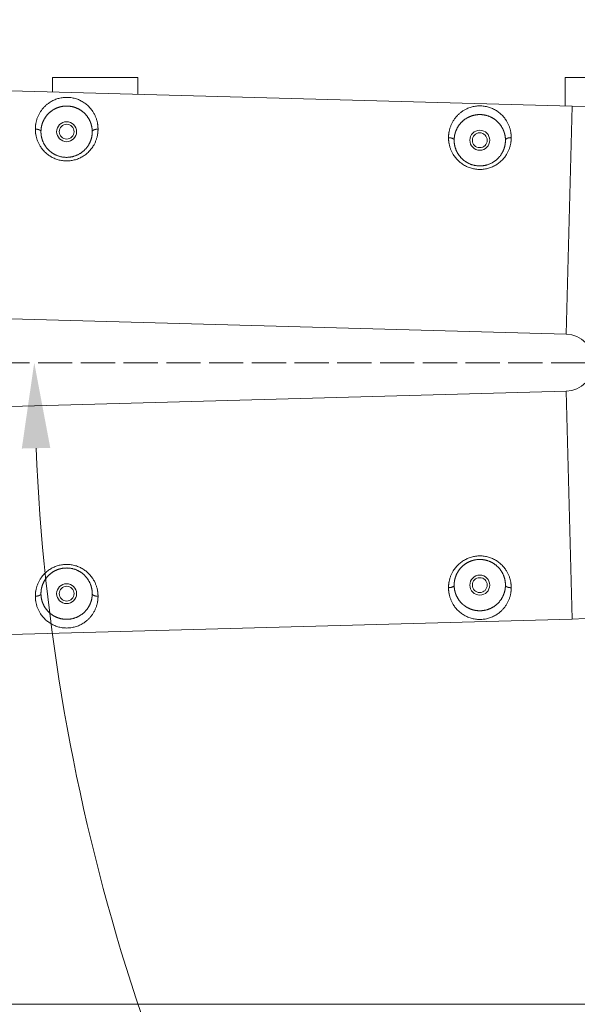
# Model space of a CAD drawing. Header units: millimetres. Extents: x 5437 to 18441, y -4466 to 3128.
# Tile 311 of 497: x 7205 to 7400, y 1396 to 1741. Entities that reach past the tile are written whole.
import ezdxf

# ---------------------------------------------------------------- set-up
doc = ezdxf.new("R2010")
doc.units = ezdxf.units.MM
doc.linetypes.add('ACAD_ISO02W100', pattern=[15, 12, -3])
doc.layers.add('1', color=7, linetype='Continuous', true_color=0xffffff)
doc.styles.add('TXT08', font='txt.shx', dxfattribs={"width": 0.8, "bigfont": 'gbcbig.shx'})
doc.dimstyles.new('YanXiu', dxfattribs={"dimtxt": 40, "dimasz": 30, "dimexe": 0.66, "dimexo": 0.66, "dimgap": 0.66, "dimtad": 0, "dimdec": 1, "dimdsep": 46, "dimtxsty": 'TXT08', "dimcen": 0, "dimclrd": 256, "dimclre": 165, "dimclrt": 90, "dimazin": 2, "dimtfac": 1, "dimtdec": 1, "dimtofl": 0, "dimtmove": 0, "dimatfit": 3, "dimfxl": 1, "dimlwd": 5, "dimlwe": 13, "dimarcsym": 0})

# ---------------------------------------------------------------- blocks, each defined once
blk = doc.blocks.new('*D39')
at = {"lineweight": 5, "transparency": 16777216}
for start, end in [(182.40821, 212.16324), (217.83676, 247.59179)]:
    blk.add_arc((7923.57, 1620.92), 713.81, start, end, dxfattribs=at)
at = {"lineweight": 20, "transparency": 16777216}
for points in [[(7205.4, 1590.82), (7215.39, 1591.03), (7209.76, 1620.92)], [(7653.27, 965.68), (7649.66, 956.35), (7679.44, 950.16)]]:
    blk.add_solid(points, dxfattribs=at)
at = {"layer": 'Defpoints', "color": 0, "lineweight": 20, "transparency": 16777216}
for p in [(7031.12, 1620.92), (8081.12, 1620.92), (7869.69, 1472.88), (7268.14, 1338.2), (7510.57, 486.2)]:
    blk.add_point(p, dxfattribs=at)
at = {"color": 90, "lineweight": 20, "transparency": 16777216, "insert": (7338.86, 1211.5), "char_height": 40, "attachment_point": 5, "rotation": 305, "style": 'TXT08'}
blk.add_mtext('70°', dxfattribs=at)
blk = doc.blocks.new('*D47')
at = {"color": 165, "lineweight": 13, "transparency": 16777216}
for p, q in [((7031.12, 1621.58), (7031.12, 1904.91)), ((8081.12, 1396.58), (8081.12, 1904.91))]:
    blk.add_line(p, q, dxfattribs=at)
at = {"lineweight": 5, "transparency": 16777216}
for p, q in [((7061.12, 1904.25), (7507.46, 1904.25)), ((8051.12, 1904.25), (7604.78, 1904.25))]:
    blk.add_line(p, q, dxfattribs=at)
at = {"lineweight": 20, "transparency": 16777216}
for points in [[(7061.12, 1909.25), (7061.12, 1899.25), (7031.12, 1904.25)], [(8051.12, 1909.25), (8051.12, 1899.25), (8081.12, 1904.25)]]:
    blk.add_solid(points, dxfattribs=at)
at = {"layer": 'Defpoints', "color": 0, "lineweight": 20, "transparency": 16777216}
for p in [(8081.12, 1904.25), (7031.12, 1620.92), (8081.12, 1395.92)]:
    blk.add_point(p, dxfattribs=at)
at = {"color": 90, "lineweight": 20, "transparency": 16777216, "insert": (7556.12, 1904.25), "char_height": 40, "attachment_point": 5, "style": 'TXT08'}
blk.add_mtext('1050', dxfattribs=at)
blk = doc.blocks.new('*D51')
at = {"color": 165, "lineweight": 13, "transparency": 16777216}
for p, q in [((7030.46, 1620.92), (6590.35, 1620.92)), ((8077.89, 1395.92), (6590.35, 1395.92))]:
    blk.add_line(p, q, dxfattribs=at)
at = {"lineweight": 5, "transparency": 16777216}
for p, q in [((6591.01, 1590.92), (6591.01, 1551.75)), ((6591.01, 1425.92), (6591.01, 1465.1))]:
    blk.add_line(p, q, dxfattribs=at)
at = {"lineweight": 20, "transparency": 16777216}
for points in [[(6586.01, 1590.92), (6596.01, 1590.92), (6591.01, 1620.92)], [(6586.01, 1425.92), (6596.01, 1425.92), (6591.01, 1395.92)]]:
    blk.add_solid(points, dxfattribs=at)
at = {"layer": 'Defpoints', "color": 0, "lineweight": 20, "transparency": 16777216}
for p in [(6591.01, 1620.92), (7031.12, 1620.92), (8078.55, 1395.92)]:
    blk.add_point(p, dxfattribs=at)
at = {"color": 90, "lineweight": 20, "transparency": 16777216, "insert": (6591.01, 1508.42), "char_height": 40, "attachment_point": 5, "rotation": 90, "style": 'TXT08'}
blk.add_mtext('225', dxfattribs=at)

msp = doc.modelspace()

# ---------------------------------------------------------------- linework, layer by layer
at = {"color": 3, "linetype": 'ACAD_ISO02W100', "lineweight": 13}
msp.add_line((7031.11836, 1620.92321), (8081.11836, 1620.92321), dxfattribs=at)
at = {"color": 7, "lineweight": 20}
msp.add_arc((8078.21928, 516.97839), 1942.36096, 17.50812349, 223.34882114, dxfattribs=at)
at = {"layer": '1', "color": 0, "lineweight": 20}
for p, q in [((7033.85809, 1720.88567), (7398.58412, 1710.88942)), ((7216.11836, 1720.92321), (7246.11836, 1720.92321)), ((7216.11836, 1720.92321), (7216.11836, 1715.89011)), ((7246.11836, 1720.92321), (7246.11836, 1715.06795)), ((7396.11836, 1720.92321), (7426.11836, 1720.92321)), ((7396.11836, 1720.92321), (7396.11836, 1710.95713)), ((7398.58412, 1710.88942), (7396.39234, 1630.91945)), ((7031.66631, 1640.9157), (7396.39234, 1630.91945)), ((7031.66631, 1600.93071), (7396.39234, 1610.92696)), ((7398.58412, 1530.95699), (7396.39234, 1610.92696)), ((7033.85809, 1520.96074), (7398.58412, 1530.95699))]:
    msp.add_line(p, q, dxfattribs=at)
for centre, radius, start, end in [((7396.11836, 1620.92321), 90, 271.5699438, 88.4300562), ((7221.11836, 1701.92321), 3.5, 0, 180), ((7221.11836, 1701.92321), 2.6, 0, 180), ((7366.11836, 1698.92321), 3.5, 0, 180), ((7221.11836, 1701.92321), 3.5, 180, 0), ((7221.11836, 1701.92321), 2.6, 180, 0), ((7366.11836, 1698.92321), 3.5, 180, 0), ((7366.11836, 1698.92321), 2.6, 0, 180), ((7366.11836, 1698.92321), 2.6, 180, 0), ((7396.11836, 1620.92321), 10, 271.5699438, 88.4300562), ((7221.11836, 1539.92321), 3.5, 0, 180), ((7366.11836, 1542.92321), 3.5, 0, 180), ((7366.11836, 1542.92321), 2.6, 0, 180), ((7221.11836, 1539.92321), 2.6, 0, 180), ((7366.11836, 1542.92321), 3.5, 180, 0), ((7366.11836, 1542.92321), 2.6, 180, 0), ((7221.11836, 1539.92321), 3.5, 180, 0), ((7221.11836, 1539.92321), 2.6, 180, 0)]:
    msp.add_arc(centre, radius, start, end, dxfattribs=at)
for points, degree, knots in [([(7210.14275, 1702.81306), (7210.14278, 1702.8304), (7210.14284, 1702.86508), (7210.14323, 1702.91709), (7210.14384, 1702.96907), (7210.14469, 1703.02103), (7210.14578, 1703.07296), (7210.1471, 1703.12488), (7210.14867, 1703.17677), (7210.15047, 1703.22864), (7210.15251, 1703.28049), (7210.15478, 1703.33232), (7210.1573, 1703.38412), (7210.16005, 1703.4359), (7210.16304, 1703.48766), (7210.16627, 1703.5394), (7210.16973, 1703.59112), (7210.17343, 1703.64281), (7210.17737, 1703.69448), (7210.18155, 1703.74613), (7210.18596, 1703.79775), (7210.19062, 1703.84936), (7210.19551, 1703.90094), (7210.20063, 1703.9525), (7210.206, 1704.00404), (7210.2116, 1704.05555), (7210.21744, 1704.10705), (7210.22352, 1704.15852), (7210.22984, 1704.20996), (7210.23639, 1704.26139), (7210.24318, 1704.31279), (7210.25021, 1704.36417), (7210.25748, 1704.41553), (7210.26498, 1704.46687), (7210.27272, 1704.51818), (7210.2807, 1704.56948), (7210.28892, 1704.62075), (7210.29737, 1704.67199), (7210.30606, 1704.72322), (7210.31499, 1704.77442), (7210.32416, 1704.8256), (7210.36169, 1705.02977), (7210.43621, 1705.38483), (7210.56576, 1705.88617), (7210.71824, 1706.38084), (7210.89386, 1706.86948), (7211.09212, 1707.35062), (7211.31284, 1707.82268), (7211.55515, 1708.28361), (7211.90874, 1708.88635), (7212.40453, 1709.61056), (7213.08849, 1710.42938), (7213.8527, 1711.18439), (7214.60853, 1711.79656), (7215.31703, 1712.27944), (7215.95778, 1712.65509), (7216.6286, 1712.98933), (7217.32701, 1713.27973), (7218.05089, 1713.52275), (7218.79438, 1713.71556), (7219.55413, 1713.85674), (7220.32689, 1713.94356), (7221.10426, 1713.97471), (7221.8827, 1713.9505), (7222.65864, 1713.87004), (7223.42281, 1713.73458), (7224.17184, 1713.54651), (7224.90225, 1713.30698), (7225.60756, 1713.01895), (7226.2855, 1712.68599), (7226.93348, 1712.31048), (7227.5482, 1711.8955), (7228.12842, 1711.44488), (7228.67233, 1710.96148), (7229.17886, 1710.44751), (7229.64741, 1709.90654), (7230.07673, 1709.34147), (7230.43452, 1708.80213), (7230.73084, 1708.29757), (7230.97417, 1707.83492), (7231.19574, 1707.36097), (7231.39445, 1706.87831), (7231.57018, 1706.38856), (7231.7225, 1705.89323), (7231.85184, 1705.39113), (7231.92966, 1705.01869), (7231.97272, 1704.78019), (7231.99022, 1704.6779), (7232.00678, 1704.57552), (7232.02238, 1704.47305), (7232.03704, 1704.37048), (7232.05075, 1704.26783), (7232.06351, 1704.16509), (7232.07533, 1704.06225), (7232.08619, 1703.95933), (7232.09611, 1703.85632), (7232.10508, 1703.75321), (7232.1131, 1703.65001), (7232.12017, 1703.54673), (7232.1263, 1703.44335), (7232.13147, 1703.33988), (7232.1357, 1703.23632), (7232.13898, 1703.13267), (7232.1413, 1703.02893), (7232.14274, 1702.9251), (7232.1429, 1702.85583), (7232.14297, 1702.82119)], 3, [0, 0, 0, 0, 0.001558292, 0.003116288, 0.004674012, 0.006231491, 0.007788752, 0.00934582, 0.010902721, 0.012459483, 0.01401613, 0.01557269, 0.017129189, 0.018685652, 0.020242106, 0.021798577, 0.023355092, 0.024911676, 0.026468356, 0.028025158, 0.029582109, 0.031139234, 0.032696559, 0.034254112, 0.035811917, 0.037370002, 0.038928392, 0.040487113, 0.042046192, 0.043605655, 0.045165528, 0.046725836, 0.048286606, 0.049847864, 0.051409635, 0.052971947, 0.054534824, 0.056098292, 0.057662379, 0.059227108, 0.060792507, 0.0623586, 0.077978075, 0.093558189, 0.109124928, 0.124704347, 0.140382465, 0.155982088, 0.171530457, 0.187055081, 0.21842721, 0.249443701, 0.280912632, 0.311904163, 0.333013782, 0.35384222, 0.374494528, 0.395601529, 0.41645568, 0.437183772, 0.458208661, 0.479067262, 0.499904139, 0.520788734, 0.541659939, 0.562665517, 0.583414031, 0.604270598, 0.625368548, 0.646024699, 0.666856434, 0.687974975, 0.708600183, 0.729405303, 0.750481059, 0.771119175, 0.791898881, 0.812895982, 0.828411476, 0.843962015, 0.859575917, 0.875281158, 0.89084637, 0.906411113, 0.922001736, 0.937644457, 0.94077194, 0.943897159, 0.94702032, 0.950141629, 0.953261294, 0.95637952, 0.959496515, 0.962612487, 0.965727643, 0.968842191, 0.971956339, 0.975070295, 0.978184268, 0.981298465, 0.984413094, 0.987528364, 0.990644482, 0.993761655, 0.996880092, 1, 1, 1, 1]), ([(7212.11836, 1701.92321), (7212.11836, 1703.51472), (7212.47145, 1705.0878), (7213.15291, 1706.56114), (7214.55251, 1708.3837), (7216.51555, 1709.69837), (7217.09734, 1710.01653), (7218.39673, 1710.57594), (7219.81879, 1710.87801), (7220.58652, 1710.95709), (7222.75134, 1710.94426), (7224.82139, 1710.29865), (7226.00942, 1709.64454), (7228.1134, 1707.9527), (7229.42687, 1705.73914), (7229.88512, 1704.50404), (7230.11837, 1703.21886), (7230.11836, 1701.9232)], 5, [0, 0, 0, 0, 0, 0, 0.296453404, 0.296453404, 0.296453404, 0.409302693, 0.409302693, 0.409302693, 0.533856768, 0.533856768, 0.533856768, 0.758054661, 0.758054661, 0.758054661, 1, 1, 1, 1, 1, 1]), ([(7355.14311, 1699.82621), (7355.14314, 1699.84353), (7355.1432, 1699.87816), (7355.14359, 1699.93008), (7355.1442, 1699.98198), (7355.14505, 1700.03386), (7355.14613, 1700.08572), (7355.14745, 1700.13755), (7355.14901, 1700.18936), (7355.15081, 1700.24115), (7355.15284, 1700.29292), (7355.15511, 1700.34467), (7355.15761, 1700.3964), (7355.16036, 1700.4481), (7355.16334, 1700.49978), (7355.16655, 1700.55144), (7355.17001, 1700.60307), (7355.1737, 1700.65469), (7355.17763, 1700.70628), (7355.18179, 1700.75785), (7355.18619, 1700.8094), (7355.19083, 1700.86092), (7355.19571, 1700.91242), (7355.20082, 1700.96391), (7355.20617, 1701.01536), (7355.21175, 1701.0668), (7355.21758, 1701.11822), (7355.22364, 1701.16961), (7355.22993, 1701.22098), (7355.23646, 1701.27233), (7355.24324, 1701.32365), (7355.25024, 1701.37496), (7355.25749, 1701.42624), (7355.26497, 1701.4775), (7355.27268, 1701.52873), (7355.28064, 1701.57995), (7355.28883, 1701.63114), (7355.29726, 1701.68231), (7355.30592, 1701.73346), (7355.31483, 1701.78459), (7355.32397, 1701.83569), (7355.36139, 1702.03957), (7355.43569, 1702.39413), (7355.56486, 1702.89479), (7355.71689, 1703.38881), (7355.89201, 1703.87687), (7356.08974, 1704.35749), (7356.30987, 1704.82909), (7356.55155, 1705.2896), (7356.90426, 1705.89191), (7357.3989, 1706.61573), (7358.08162, 1707.43465), (7358.8448, 1708.19013), (7359.69437, 1708.87965), (7360.61592, 1709.48732), (7361.50421, 1709.95038), (7362.31882, 1710.28995), (7363.04363, 1710.53388), (7363.78838, 1710.72749), (7364.5497, 1710.86931), (7365.32432, 1710.95657), (7366.10361, 1710.98791), (7366.88398, 1710.96364), (7367.66181, 1710.88284), (7368.42762, 1710.74682), (7369.17808, 1710.558), (7369.90969, 1710.31757), (7370.61585, 1710.02856), (7371.29433, 1709.69462), (7371.94256, 1709.3182), (7372.55723, 1708.90238), (7373.13716, 1708.45106), (7373.68057, 1707.96715), (7374.18644, 1707.45283), (7374.65423, 1706.91171), (7375.0827, 1706.3467), (7375.4397, 1705.80755), (7375.73531, 1705.30331), (7375.978, 1704.84108), (7376.19897, 1704.36757), (7376.39712, 1703.88544), (7376.57233, 1703.39631), (7376.72418, 1702.90167), (7376.85312, 1702.40029), (7376.9307, 1702.0284), (7376.97362, 1701.79026), (7376.99107, 1701.68813), (7377.00757, 1701.58591), (7377.02313, 1701.4836), (7377.03774, 1701.38119), (7377.05141, 1701.2787), (7377.06413, 1701.17612), (7377.0759, 1701.07344), (7377.08673, 1700.97068), (7377.09662, 1700.86783), (7377.10556, 1700.76488), (7377.11356, 1700.66185), (7377.12061, 1700.55873), (7377.12671, 1700.45551), (7377.13187, 1700.35221), (7377.13608, 1700.24881), (7377.13936, 1700.14533), (7377.14167, 1700.04175), (7377.1431, 1699.93809), (7377.14326, 1699.86893), (7377.14333, 1699.83434)], 3, [0, 0, 0, 0, 0.001558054, 0.00311582, 0.004673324, 0.006230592, 0.007787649, 0.009344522, 0.010901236, 0.012457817, 0.014014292, 0.015570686, 0.017127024, 0.018683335, 0.020239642, 0.021795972, 0.023352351, 0.024908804, 0.026465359, 0.02802204, 0.029578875, 0.031135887, 0.032693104, 0.034250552, 0.035808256, 0.037366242, 0.038924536, 0.040483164, 0.042042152, 0.043601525, 0.045161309, 0.046721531, 0.048282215, 0.049843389, 0.051405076, 0.052967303, 0.054530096, 0.05609348, 0.057657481, 0.059222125, 0.060787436, 0.062353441, 0.077973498, 0.093554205, 0.109121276, 0.124700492, 0.140380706, 0.155981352, 0.171529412, 0.187052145, 0.218426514, 0.249436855, 0.280918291, 0.311909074, 0.343465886, 0.374476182, 0.395588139, 0.416442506, 0.437167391, 0.458200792, 0.479064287, 0.499904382, 0.520792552, 0.541666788, 0.562676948, 0.583422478, 0.604280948, 0.625387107, 0.646037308, 0.666869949, 0.687996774, 0.708615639, 0.729420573, 0.750502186, 0.771134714, 0.791913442, 0.812913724, 0.828425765, 0.843974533, 0.859588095, 0.875294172, 0.890856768, 0.906419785, 0.922009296, 0.93765124, 0.940778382, 0.943903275, 0.947026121, 0.950147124, 0.953266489, 0.956384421, 0.959501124, 0.962616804, 0.965731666, 0.968845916, 0.971959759, 0.975073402, 0.978187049, 0.981300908, 0.984415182, 0.98753008, 0.990645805, 0.993762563, 0.99688056, 1, 1, 1, 1]), ([(7212.11836, 1701.92321), (7212.12155, 1702.76378), (7212.32208, 1704.21848), (7212.95701, 1705.7993), (7213.43312, 1706.61433), (7213.60807, 1706.88388), (7213.67117, 1706.97737), (7213.69724, 1707.0154), (7213.702, 1707.02232), (7213.7038, 1707.02494), (7213.70423, 1707.02557), (7213.70427, 1707.02562), (7213.70431, 1707.02568), (7213.70428, 1707.02563), (7213.70417, 1707.02547), (7213.70326, 1707.02415), (7213.69711, 1707.01521), (7213.68021, 1706.99055), (7213.56953, 1706.8274), (7213.46884, 1706.66855), (7213.38269, 1706.52365)], 3, [0, 0, 0, 0, 0.411758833, 0.739397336, 0.845128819, 0.878817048, 0.8979662, 0.900327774, 0.901677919, 0.901967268, 0.901998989, 0.90200873, 0.902014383, 0.90201536, 0.902032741, 0.902116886, 0.902767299, 0.907477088, 0.916645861, 1, 1, 1, 1]), ([(7357.11836, 1698.92321), (7357.11836, 1700.518), (7357.47294, 1702.09389), (7358.15667, 1703.56961), (7359.55896, 1705.39188), (7361.52835, 1706.70559), (7362.10834, 1707.02168), (7363.40304, 1707.57737), (7364.82038, 1707.87787), (7365.58528, 1707.95666), (7367.74363, 1707.94467), (7369.80767, 1707.30366), (7370.99203, 1706.65402), (7373.10285, 1704.96563), (7374.42093, 1702.75528), (7374.88303, 1701.51524), (7375.11837, 1700.22461), (7375.11836, 1698.9232)], 5, [0, 0, 0, 0, 0, 0, 0.297531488, 0.297531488, 0.297531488, 0.409810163, 0.409810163, 0.409810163, 0.533589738, 0.533589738, 0.533589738, 0.75658638, 0.75658638, 0.75658638, 1, 1, 1, 1, 1, 1]), ([(7232.14298, 1702.82119), (7232.14295, 1702.80412), (7232.14289, 1702.76999), (7232.14251, 1702.7188), (7232.14192, 1702.66763), (7232.1411, 1702.61648), (7232.14004, 1702.56535), (7232.13876, 1702.51424), (7232.13724, 1702.46315), (7232.13549, 1702.41208), (7232.13352, 1702.36104), (7232.13131, 1702.31001), (7232.12887, 1702.25901), (7232.12621, 1702.20802), (7232.12331, 1702.15706), (7232.12018, 1702.10612), (7232.11682, 1702.0552), (7232.11323, 1702.0043), (7232.10941, 1701.95342), (7232.10536, 1701.90256), (7232.10108, 1701.85172), (7232.09657, 1701.80091), (7232.09183, 1701.75011), (7232.08686, 1701.69934), (7232.08166, 1701.64858), (7232.07623, 1701.59785), (7232.07056, 1701.54714), (7232.06467, 1701.49645), (7232.05855, 1701.44578), (7232.05219, 1701.39514), (7232.04561, 1701.34451), (7232.0388, 1701.29391), (7232.03175, 1701.24332), (7232.02448, 1701.19276), (7232.01697, 1701.14222), (7232.00924, 1701.0917), (7232.00127, 1701.0412), (7231.99308, 1700.99073), (7231.98465, 1700.94027), (7231.97599, 1700.88984), (7231.96711, 1700.83943), (7231.93033, 1700.63616), (7231.85706, 1700.28193), (7231.72906, 1699.78045), (7231.57811, 1699.28544), (7231.40341, 1698.7947), (7231.20512, 1698.3097), (7230.98314, 1697.83208), (7230.73891, 1697.36548), (7230.44113, 1696.8564), (7230.08082, 1696.31166), (7229.64755, 1695.74035), (7229.17507, 1695.19446), (7228.66477, 1694.67673), (7228.11747, 1694.19056), (7227.53546, 1693.73905), (7226.92093, 1693.32465), (7226.27552, 1692.95068), (7225.60285, 1692.62003), (7224.9059, 1692.33453), (7224.18724, 1692.09705), (7223.45174, 1691.90968), (7222.70295, 1691.77325), (7221.94423, 1691.6897), (7221.18123, 1691.65982), (7220.41773, 1691.68314), (7219.65752, 1691.76039), (7218.90621, 1691.89081), (7218.16728, 1692.07265), (7217.44446, 1692.30531), (7216.74271, 1692.58668), (7216.06477, 1692.914), (7215.41378, 1693.28554), (7214.79349, 1693.69836), (7214.20569, 1694.14912), (7213.6527, 1694.6354), (7213.13699, 1695.15397), (7212.65942, 1695.70135), (7212.2215, 1696.27476), (7211.85738, 1696.82183), (7211.55654, 1697.33328), (7211.30991, 1697.80218), (7211.0858, 1698.28233), (7210.88578, 1698.76981), (7210.70971, 1699.26297), (7210.55773, 1699.76032), (7210.42893, 1700.2643), (7210.35145, 1700.63885), (7210.30839, 1700.88041), (7210.29044, 1700.98696), (7210.27352, 1701.09361), (7210.25762, 1701.20036), (7210.24276, 1701.30721), (7210.22892, 1701.41415), (7210.21611, 1701.52119), (7210.20433, 1701.62833), (7210.19358, 1701.73556), (7210.18385, 1701.84289), (7210.17515, 1701.95032), (7210.16749, 1702.05783), (7210.16084, 1702.16545), (7210.15523, 1702.27316), (7210.15065, 1702.38096), (7210.14708, 1702.48886), (7210.14457, 1702.59685), (7210.14301, 1702.70494), (7210.14284, 1702.777), (7210.14275, 1702.81306)], 3, [0, 0, 0, 0, 0.001567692, 0.003134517, 0.004700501, 0.006265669, 0.007830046, 0.009393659, 0.010956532, 0.012518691, 0.014080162, 0.01564097, 0.017201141, 0.0187607, 0.020319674, 0.021878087, 0.023435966, 0.024993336, 0.026550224, 0.028106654, 0.029662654, 0.031218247, 0.032773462, 0.034328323, 0.035882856, 0.037437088, 0.038991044, 0.040544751, 0.042098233, 0.043651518, 0.045204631, 0.046757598, 0.048310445, 0.049863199, 0.051415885, 0.052968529, 0.054521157, 0.056073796, 0.057626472, 0.059179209, 0.060732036, 0.062284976, 0.077972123, 0.093572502, 0.109113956, 0.124624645, 0.140347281, 0.155966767, 0.171514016, 0.187020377, 0.207992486, 0.228786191, 0.249484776, 0.270476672, 0.291290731, 0.312021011, 0.333012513, 0.353843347, 0.374618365, 0.39559171, 0.416435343, 0.437263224, 0.458200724, 0.479052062, 0.499936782, 0.520825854, 0.541676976, 0.562610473, 0.583448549, 0.604295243, 0.625266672, 0.646050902, 0.66688503, 0.687876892, 0.708614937, 0.729433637, 0.750430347, 0.771133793, 0.791932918, 0.812914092, 0.828422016, 0.843973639, 0.859601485, 0.875337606, 0.890842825, 0.906385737, 0.921995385, 0.937700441, 0.940967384, 0.944234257, 0.947501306, 0.95076878, 0.954036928, 0.957305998, 0.960576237, 0.963847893, 0.967121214, 0.970396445, 0.973673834, 0.976953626, 0.980236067, 0.983521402, 0.986809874, 0.990101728, 0.993397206, 0.996696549, 1, 1, 1, 1]), ([(7210.14275, 1702.81306), (7210.45445, 1702.81137), (7210.76541, 1702.78266), (7211.05984, 1702.72698), (7211.58437, 1702.56761), (7211.93612, 1702.33229), (7212.05765, 1702.20061), (7212.11836, 1702.06191), (7212.11836, 1701.92321)], 5, [0, 0, 0, 0, 0, 0, 0.5, 0.5, 0.5, 1, 1, 1, 1, 1, 1]), ([(7230.11836, 1701.92321), (7230.11836, 1702.06538), (7230.18101, 1702.20755), (7230.30638, 1702.34229), (7230.66886, 1702.58214), (7231.20742, 1702.74194), (7231.50901, 1702.79657), (7231.82638, 1702.82295), (7232.14298, 1702.8212)], 5, [0, 0, 0, 0, 0, 0, 0.5, 0.5, 0.5, 1, 1, 1, 1, 1, 1]), ([(7230.11836, 1701.92321), (7230.11836, 1700.2528), (7229.73021, 1698.56701), (7228.94321, 1696.94868), (7226.81816, 1694.487), (7223.74181, 1693.13535), (7222.29489, 1692.82113), (7219.34123, 1692.8075), (7216.64356, 1693.91489), (7215.44806, 1694.72738), (7213.64094, 1696.54454), (7212.58791, 1698.75202), (7212.27328, 1699.80259), (7212.11836, 1700.86707), (7212.11836, 1701.92321)], 5, [0, 0, 0, 0, 0, 0, 0.319198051, 0.319198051, 0.319198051, 0.558270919, 0.558270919, 0.558270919, 0.798709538, 0.798709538, 0.798709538, 1, 1, 1, 1, 1, 1]), ([(7377.14334, 1699.83434), (7377.14331, 1699.81731), (7377.14325, 1699.78324), (7377.14288, 1699.73215), (7377.14229, 1699.68108), (7377.14147, 1699.63004), (7377.14041, 1699.57901), (7377.13913, 1699.528), (7377.13762, 1699.47701), (7377.13588, 1699.42605), (7377.13391, 1699.3751), (7377.13172, 1699.32417), (7377.12929, 1699.27327), (7377.12663, 1699.22239), (7377.12374, 1699.17152), (7377.12063, 1699.12068), (7377.11728, 1699.06986), (7377.11371, 1699.01906), (7377.1099, 1698.96828), (7377.10587, 1698.91752), (7377.10161, 1698.86678), (7377.09711, 1698.81607), (7377.09239, 1698.76537), (7377.08744, 1698.71469), (7377.08226, 1698.66404), (7377.07685, 1698.61341), (7377.07121, 1698.5628), (7377.06534, 1698.5122), (7377.05924, 1698.46163), (7377.05291, 1698.41108), (7377.04635, 1698.36056), (7377.03957, 1698.31005), (7377.03255, 1698.25956), (7377.0253, 1698.2091), (7377.01783, 1698.15866), (7377.01012, 1698.10823), (7377.00219, 1698.05783), (7376.99402, 1698.00745), (7376.98563, 1697.9571), (7376.97701, 1697.90676), (7376.96816, 1697.85644), (7376.93151, 1697.65352), (7376.85852, 1697.29987), (7376.73097, 1696.79917), (7376.58054, 1696.3049), (7376.40641, 1695.81479), (7376.20873, 1695.33032), (7375.98737, 1694.85311), (7375.74381, 1694.38686), (7375.44676, 1693.87802), (7375.08723, 1693.33337), (7374.65477, 1692.76199), (7374.18299, 1692.21581), (7373.67328, 1691.69761), (7373.12639, 1691.21083), (7372.54461, 1690.75856), (7371.9301, 1690.3433), (7371.28447, 1689.96841), (7370.61136, 1689.63683), (7369.91373, 1689.35042), (7369.19416, 1689.1121), (7368.45757, 1688.924), (7367.70753, 1688.78699), (7366.94741, 1688.70303), (7366.18297, 1688.67295), (7365.418, 1688.69627), (7364.65632, 1688.77372), (7363.90366, 1688.90454), (7363.1635, 1689.08695), (7362.43959, 1689.32032), (7361.73698, 1689.6025), (7361.05839, 1689.93068), (7360.40696, 1690.30311), (7359.78648, 1690.71677), (7359.19871, 1691.16831), (7358.64593, 1691.65525), (7358.13062, 1692.17435), (7357.65359, 1692.7221), (7357.21632, 1693.29568), (7356.85287, 1693.84274), (7356.55267, 1694.35403), (7356.30664, 1694.82264), (7356.08309, 1695.30247), (7355.88363, 1695.7895), (7355.7081, 1696.28209), (7355.55661, 1696.77876), (7355.42824, 1697.28203), (7355.35103, 1697.65601), (7355.30812, 1697.89718), (7355.29024, 1698.00354), (7355.27338, 1698.10999), (7355.25755, 1698.21654), (7355.24274, 1698.32319), (7355.22895, 1698.42994), (7355.21619, 1698.53678), (7355.20446, 1698.64372), (7355.19374, 1698.75075), (7355.18406, 1698.85788), (7355.17539, 1698.9651), (7355.16775, 1699.07242), (7355.16114, 1699.17983), (7355.15554, 1699.28734), (7355.15098, 1699.39493), (7355.14743, 1699.50263), (7355.14492, 1699.61041), (7355.14337, 1699.7183), (7355.1432, 1699.79022), (7355.14311, 1699.82621)], 3, [0, 0, 0, 0, 0.001567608, 0.003134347, 0.004700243, 0.006265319, 0.007829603, 0.009393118, 0.010955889, 0.012517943, 0.014079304, 0.015639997, 0.017200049, 0.018759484, 0.020318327, 0.021876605, 0.023434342, 0.024991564, 0.026548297, 0.028104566, 0.029660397, 0.031215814, 0.032770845, 0.034325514, 0.035879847, 0.037433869, 0.038987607, 0.040541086, 0.042094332, 0.04364737, 0.045200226, 0.046752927, 0.048305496, 0.049857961, 0.051410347, 0.05296268, 0.054514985, 0.056067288, 0.057619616, 0.059171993, 0.060724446, 0.062277, 0.077964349, 0.093563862, 0.109103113, 0.12461, 0.140334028, 0.155953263, 0.171498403, 0.187000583, 0.207975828, 0.228768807, 0.249462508, 0.270458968, 0.291273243, 0.311999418, 0.332996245, 0.353828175, 0.374600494, 0.395579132, 0.416424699, 0.437251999, 0.458193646, 0.479047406, 0.49993395, 0.520825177, 0.541678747, 0.562616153, 0.583454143, 0.604302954, 0.62527966, 0.646061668, 0.666897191, 0.687894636, 0.708628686, 0.729447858, 0.750449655, 0.771148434, 0.791947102, 0.812931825, 0.828435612, 0.843985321, 0.859613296, 0.875351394, 0.890852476, 0.906393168, 0.922002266, 0.937708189, 0.940974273, 0.94424035, 0.947506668, 0.95077347, 0.954041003, 0.957309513, 0.960579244, 0.963850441, 0.967123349, 0.970398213, 0.973675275, 0.976954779, 0.980236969, 0.983522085, 0.98681037, 0.990102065, 0.993397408, 0.996696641, 1, 1, 1, 1]), ([(7355.14311, 1699.82621), (7355.45477, 1699.82447), (7355.76569, 1699.79532), (7356.06006, 1699.73881), (7356.58449, 1699.57707), (7356.93617, 1699.33829), (7357.05766, 1699.20468), (7357.11836, 1699.06394), (7357.11836, 1698.92321)], 5, [0, 0, 0, 0, 0, 0, 0.5, 0.5, 0.5, 1, 1, 1, 1, 1, 1]), ([(7375.11836, 1698.92321), (7375.11836, 1697.25511), (7374.73121, 1695.57133), (7373.94643, 1693.95357), (7371.82606, 1691.4931), (7368.75029, 1690.13863), (7367.30606, 1689.82304), (7364.35692, 1689.80542), (7361.66211, 1690.90536), (7360.468, 1691.713), (7358.65231, 1693.52799), (7357.59304, 1695.73449), (7357.27494, 1696.7911), (7357.11836, 1697.86145), (7357.11836, 1698.92321)], 5, [0, 0, 0, 0, 0, 0, 0.319458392, 0.319458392, 0.319458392, 0.557688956, 0.557688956, 0.557688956, 0.797204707, 0.797204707, 0.797204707, 1, 1, 1, 1, 1, 1]), ([(7375.11836, 1698.92321), (7375.11836, 1699.06748), (7375.18102, 1699.21175), (7375.30643, 1699.34848), (7375.66898, 1699.59186), (7376.20764, 1699.75399), (7376.50929, 1699.80941), (7376.82671, 1699.83615), (7377.14334, 1699.83435)], 5, [0, 0, 0, 0, 0, 0, 0.5, 0.5, 0.5, 1, 1, 1, 1, 1, 1]), ([(7355.14311, 1542.0202), (7355.14313, 1542.0373), (7355.14316, 1542.07148), (7355.1435, 1542.12276), (7355.14406, 1542.17401), (7355.14485, 1542.22524), (7355.14587, 1542.27645), (7355.14712, 1542.32764), (7355.14861, 1542.37881), (7355.15032, 1542.42995), (7355.15227, 1542.48108), (7355.15444, 1542.53218), (7355.15685, 1542.58327), (7355.15949, 1542.63433), (7355.16236, 1542.68537), (7355.16546, 1542.7364), (7355.16879, 1542.7874), (7355.17236, 1542.83838), (7355.17615, 1542.88933), (7355.18018, 1542.94027), (7355.18443, 1542.99119), (7355.18892, 1543.04208), (7355.19364, 1543.09295), (7355.19859, 1543.14381), (7355.20377, 1543.19464), (7355.20918, 1543.24545), (7355.21483, 1543.29623), (7355.2207, 1543.347), (7355.22681, 1543.39775), (7355.23314, 1543.44847), (7355.23971, 1543.49917), (7355.24651, 1543.54985), (7355.25354, 1543.60051), (7355.2608, 1543.65115), (7355.26829, 1543.70177), (7355.27602, 1543.75236), (7355.28397, 1543.80293), (7355.29216, 1543.85349), (7355.30057, 1543.90402), (7355.30922, 1543.95452), (7355.3181, 1544.00501), (7355.3549, 1544.20887), (7355.42829, 1544.56423), (7355.55667, 1545.06741), (7355.70818, 1545.56407), (7355.88372, 1546.05666), (7356.08315, 1546.54366), (7356.30665, 1547.02342), (7356.55263, 1547.49201), (7356.85277, 1548.00332), (7357.21617, 1548.55043), (7357.65344, 1549.12408), (7358.13046, 1549.67188), (7358.64578, 1550.19102), (7359.19858, 1550.678), (7359.78636, 1551.12958), (7360.40685, 1551.54326), (7361.05833, 1551.91569), (7361.73691, 1552.24388), (7362.43948, 1552.52605), (7363.16335, 1552.75939), (7363.90342, 1552.94182), (7364.65605, 1553.07267), (7365.41776, 1553.15011), (7366.18274, 1553.17347), (7366.94716, 1553.14343), (7367.7072, 1553.05946), (7368.45723, 1552.92248), (7369.19383, 1552.73443), (7369.91337, 1552.49612), (7370.61099, 1552.20975), (7371.28411, 1551.8782), (7371.92972, 1551.50333), (7372.54424, 1551.08811), (7373.12604, 1550.63588), (7373.67293, 1550.14913), (7374.18268, 1549.63095), (7374.65451, 1549.0848), (7375.08701, 1548.51345), (7375.44662, 1547.96883), (7375.74375, 1547.45999), (7375.98736, 1546.99371), (7376.20877, 1546.51643), (7376.40648, 1546.03192), (7376.58061, 1545.5418), (7376.73102, 1545.04752), (7376.85856, 1544.54674), (7376.93537, 1544.17452), (7376.9781, 1543.93442), (7376.99593, 1543.82842), (7377.01275, 1543.72233), (7377.02854, 1543.61614), (7377.04333, 1543.50985), (7377.05709, 1543.40347), (7377.06984, 1543.29699), (7377.08157, 1543.19043), (7377.09228, 1543.08376), (7377.10198, 1542.97701), (7377.11066, 1542.87016), (7377.11833, 1542.76321), (7377.12497, 1542.65618), (7377.1306, 1542.54905), (7377.13522, 1542.44182), (7377.13882, 1542.33451), (7377.14138, 1542.2271), (7377.143, 1542.1196), (7377.14323, 1542.04792), (7377.14334, 1542.01206)], 3, [0, 0, 0, 0, 0.001569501, 0.003138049, 0.004705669, 0.006272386, 0.007838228, 0.009403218, 0.010967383, 0.012530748, 0.01409334, 0.015655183, 0.017216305, 0.018776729, 0.020336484, 0.021895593, 0.023454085, 0.025011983, 0.026569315, 0.028126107, 0.029682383, 0.031238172, 0.032793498, 0.034348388, 0.035902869, 0.037456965, 0.039010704, 0.040564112, 0.042117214, 0.043670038, 0.045222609, 0.046774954, 0.048327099, 0.049879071, 0.051430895, 0.052982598, 0.054534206, 0.056085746, 0.057637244, 0.059188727, 0.06074022, 0.06229175, 0.077992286, 0.093598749, 0.10913955, 0.124643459, 0.1403781, 0.156003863, 0.171552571, 0.187056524, 0.208040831, 0.228841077, 0.249543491, 0.270543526, 0.291364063, 0.312102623, 0.333096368, 0.353933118, 0.3747213, 0.395689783, 0.41653727, 0.437380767, 0.458308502, 0.479163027, 0.500065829, 0.520940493, 0.541792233, 0.562741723, 0.583561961, 0.60440655, 0.625390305, 0.646157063, 0.666988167, 0.687988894, 0.708710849, 0.729524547, 0.750524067, 0.771215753, 0.79200838, 0.812984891, 0.828487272, 0.844033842, 0.859655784, 0.875383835, 0.890887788, 0.906426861, 0.922028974, 0.93772171, 0.940989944, 0.944257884, 0.94752577, 0.950793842, 0.95406234, 0.957331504, 0.960601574, 0.963872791, 0.967145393, 0.970419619, 0.973695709, 0.9769739, 0.980254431, 0.983537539, 0.98682346, 0.990112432, 0.993404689, 0.996700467, 1, 1, 1, 1]), ([(7357.11836, 1542.92321), (7357.11836, 1543.8693), (7357.24268, 1544.82226), (7357.49496, 1545.76607), (7358.26718, 1547.60309), (7359.55785, 1549.21483), (7360.33426, 1549.9421), (7361.88597, 1551.0076), (7363.69078, 1551.64722), (7364.49367, 1551.83262), (7366.99156, 1552.11252), (7369.48345, 1551.52766), (7370.99923, 1550.74482), (7373.24393, 1548.85503), (7374.55006, 1546.40733), (7374.93046, 1545.25713), (7375.11836, 1544.08642), (7375.11836, 1542.92321)], 5, [0, 0, 0, 0, 0, 0, 0.180699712, 0.180699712, 0.180699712, 0.363422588, 0.363422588, 0.363422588, 0.499205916, 0.499205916, 0.499205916, 0.777244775, 0.777244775, 0.777244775, 1, 1, 1, 1, 1, 1]), ([(7210.14275, 1539.03336), (7210.14277, 1539.05049), (7210.1428, 1539.08474), (7210.14314, 1539.13611), (7210.1437, 1539.18745), (7210.1445, 1539.23878), (7210.14552, 1539.29009), (7210.14678, 1539.34138), (7210.14827, 1539.39264), (7210.14999, 1539.44388), (7210.15194, 1539.49511), (7210.15413, 1539.54631), (7210.15654, 1539.59749), (7210.15919, 1539.64865), (7210.16207, 1539.69979), (7210.16518, 1539.75091), (7210.16853, 1539.802), (7210.17211, 1539.85308), (7210.17592, 1539.90413), (7210.17996, 1539.95516), (7210.18423, 1540.00617), (7210.18873, 1540.05716), (7210.19347, 1540.10813), (7210.19844, 1540.15908), (7210.20364, 1540.21001), (7210.20907, 1540.26091), (7210.21474, 1540.31179), (7210.22063, 1540.36265), (7210.22676, 1540.41349), (7210.23312, 1540.46431), (7210.23972, 1540.51511), (7210.24654, 1540.56588), (7210.2536, 1540.61664), (7210.26089, 1540.66737), (7210.26841, 1540.71808), (7210.27616, 1540.76877), (7210.28414, 1540.81943), (7210.29236, 1540.87008), (7210.30081, 1540.9207), (7210.30949, 1540.9713), (7210.3184, 1541.02188), (7210.35533, 1541.22606), (7210.42897, 1541.58196), (7210.55777, 1542.08585), (7210.70978, 1542.58319), (7210.88585, 1543.07635), (7211.08584, 1543.5638), (7211.30991, 1544.04389), (7211.55649, 1544.51277), (7211.85727, 1545.02424), (7212.22134, 1545.57136), (7212.65926, 1546.14483), (7213.13683, 1546.69226), (7213.65255, 1547.21087), (7214.20557, 1547.69719), (7214.79337, 1548.14798), (7215.41366, 1548.56082), (7216.06471, 1548.93237), (7216.74264, 1549.2597), (7217.44434, 1549.54106), (7218.16713, 1549.77369), (7218.90598, 1549.95556), (7219.65724, 1550.086), (7220.4175, 1550.16323), (7221.181, 1550.1866), (7221.94398, 1550.15676), (7222.70263, 1550.0732), (7223.45141, 1549.9368), (7224.18693, 1549.74948), (7224.90555, 1549.512), (7225.6025, 1549.22654), (7226.27517, 1548.89593), (7226.92056, 1548.52198), (7227.53511, 1548.10761), (7228.11714, 1547.65613), (7228.66444, 1547.17), (7229.17477, 1546.65229), (7229.6473, 1546.10642), (7230.0806, 1545.53516), (7230.44098, 1544.99044), (7230.73884, 1544.48135), (7230.98312, 1544.01472), (7231.20516, 1543.53703), (7231.40347, 1543.052), (7231.57818, 1542.56125), (7231.72911, 1542.06623), (7231.8571, 1541.56467), (7231.9342, 1541.19185), (7231.97709, 1540.95133), (7231.99499, 1540.84513), (7232.01187, 1540.73883), (7232.02773, 1540.63243), (7232.04257, 1540.52594), (7232.05639, 1540.41935), (7232.06919, 1540.31267), (7232.08096, 1540.2059), (7232.09172, 1540.09903), (7232.10146, 1539.99206), (7232.11017, 1539.885), (7232.11787, 1539.77785), (7232.12454, 1539.6706), (7232.13019, 1539.56326), (7232.13482, 1539.45583), (7232.13844, 1539.3483), (7232.14102, 1539.24068), (7232.14264, 1539.13297), (7232.14287, 1539.06115), (7232.14298, 1539.02522)], 3, [0, 0, 0, 0, 0.001569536, 0.003138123, 0.004705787, 0.006272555, 0.00783845, 0.009403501, 0.010967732, 0.012531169, 0.014093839, 0.015655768, 0.017216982, 0.018777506, 0.020337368, 0.021896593, 0.023455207, 0.025013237, 0.02657071, 0.028127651, 0.029684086, 0.031240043, 0.032795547, 0.034350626, 0.035905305, 0.037459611, 0.03901357, 0.040567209, 0.042120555, 0.043673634, 0.045226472, 0.046779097, 0.048331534, 0.049883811, 0.051435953, 0.052987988, 0.054539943, 0.056091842, 0.057643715, 0.059195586, 0.060747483, 0.062299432, 0.077999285, 0.093606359, 0.10914932, 0.124657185, 0.140389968, 0.156015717, 0.17156645, 0.187074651, 0.208055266, 0.228855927, 0.249563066, 0.27055804, 0.291377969, 0.312120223, 0.333108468, 0.353943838, 0.374734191, 0.395697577, 0.416543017, 0.437386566, 0.45831055, 0.479162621, 0.500063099, 0.520936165, 0.541785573, 0.562730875, 0.583551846, 0.60439456, 0.625372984, 0.64614248, 0.666972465, 0.687967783, 0.708694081, 0.729507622, 0.75050246, 0.771198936, 0.791992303, 0.8129658, 0.828472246, 0.844020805, 0.859642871, 0.875369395, 0.890877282, 0.906418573, 0.922021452, 0.937713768, 0.940982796, 0.944251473, 0.947520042, 0.950788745, 0.954057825, 0.957327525, 0.960598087, 0.963869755, 0.967142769, 0.970417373, 0.973693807, 0.976972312, 0.98025313, 0.9835365, 0.986822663, 0.990111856, 0.993404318, 0.996700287, 1, 1, 1, 1]), ([(7212.11836, 1539.92321), (7212.11836, 1540.8651), (7212.24158, 1541.81365), (7212.49153, 1542.75289), (7213.2598, 1544.58998), (7214.54478, 1546.20198), (7215.32203, 1546.93257), (7216.87637, 1548.00317), (7218.68423, 1548.6457), (7219.48904, 1548.83205), (7221.99176, 1549.11337), (7224.48869, 1548.52656), (7226.0081, 1547.74096), (7228.24947, 1545.84871), (7229.55319, 1543.39733), (7229.93146, 1542.25072), (7230.11836, 1541.0833), (7230.11836, 1539.92321)], 5, [0, 0, 0, 0, 0, 0, 0.179511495, 0.179511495, 0.179511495, 0.362826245, 0.362826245, 0.362826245, 0.49922152, 0.49922152, 0.49922152, 0.778330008, 0.778330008, 0.778330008, 1, 1, 1, 1, 1, 1]), ([(7357.11836, 1542.92321), (7357.11836, 1542.78247), (7357.05766, 1542.64173), (7356.93617, 1542.50812), (7356.58449, 1542.26934), (7356.06006, 1542.1076), (7355.76569, 1542.05109), (7355.45477, 1542.02195), (7355.14311, 1542.0202)], 5, [0, 0, 0, 0, 0, 0, 0.5, 0.5, 0.5, 1, 1, 1, 1, 1, 1]), ([(7377.14334, 1542.01206), (7377.14332, 1541.99477), (7377.14329, 1541.96018), (7377.14294, 1541.90832), (7377.14237, 1541.85649), (7377.14156, 1541.80467), (7377.14052, 1541.75288), (7377.13924, 1541.70111), (7377.13772, 1541.64936), (7377.13597, 1541.59764), (7377.13398, 1541.54594), (7377.13175, 1541.49426), (7377.12929, 1541.4426), (7377.12659, 1541.39096), (7377.12365, 1541.33935), (7377.12048, 1541.28776), (7377.11708, 1541.23619), (7377.11343, 1541.18464), (7377.10955, 1541.13312), (7377.10544, 1541.08162), (7377.10108, 1541.03014), (7377.09649, 1540.97868), (7377.09167, 1540.92725), (7377.08661, 1540.87583), (7377.08131, 1540.82444), (7377.07578, 1540.77307), (7377.07001, 1540.72173), (7377.064, 1540.67041), (7377.05776, 1540.6191), (7377.05128, 1540.56783), (7377.04456, 1540.51657), (7377.03761, 1540.46533), (7377.03042, 1540.41412), (7377.023, 1540.36293), (7377.01534, 1540.31176), (7377.00744, 1540.26062), (7376.9993, 1540.2095), (7376.99093, 1540.1584), (7376.98233, 1540.10732), (7376.97349, 1540.05626), (7376.96441, 1540.00523), (7376.92716, 1539.80121), (7376.85311, 1539.44633), (7376.7242, 1538.94505), (7376.57237, 1538.45045), (7376.3972, 1537.96137), (7376.19912, 1537.47931), (7375.97824, 1537.00591), (7375.73563, 1536.54375), (7375.38101, 1535.93868), (7374.88296, 1535.21117), (7374.1939, 1534.38747), (7373.42274, 1533.62806), (7372.65853, 1533.01251), (7371.9419, 1532.52781), (7371.29359, 1532.15141), (7370.6151, 1531.81751), (7369.90896, 1531.52857), (7369.17737, 1531.28823), (7368.42707, 1531.09948), (7367.66142, 1530.96351), (7366.8837, 1530.88279), (7366.10322, 1530.85844), (7365.32375, 1530.88966), (7364.54901, 1530.9769), (7363.78776, 1531.11869), (7363.0432, 1531.3123), (7362.31862, 1531.55629), (7361.61984, 1531.84774), (7360.94897, 1532.18297), (7360.30843, 1532.55945), (7359.70085, 1532.97448), (7359.12741, 1533.42427), (7358.58986, 1533.906), (7358.08889, 1534.41784), (7357.62513, 1534.95634), (7357.19989, 1535.51867), (7356.84521, 1536.05532), (7356.55121, 1536.55741), (7356.30956, 1537.01793), (7356.08944, 1537.48959), (7355.89174, 1537.9702), (7355.71666, 1538.4582), (7355.5647, 1538.95209), (7355.43558, 1539.45265), (7355.35775, 1539.82408), (7355.31464, 1540.06204), (7355.29708, 1540.16429), (7355.28047, 1540.26664), (7355.2648, 1540.36907), (7355.25008, 1540.47159), (7355.23631, 1540.5742), (7355.22349, 1540.6769), (7355.21161, 1540.7797), (7355.20068, 1540.88258), (7355.19069, 1540.98555), (7355.18166, 1541.08861), (7355.17357, 1541.19176), (7355.16643, 1541.295), (7355.16023, 1541.39834), (7355.15498, 1541.50176), (7355.15069, 1541.60527), (7355.14733, 1541.70887), (7355.14494, 1541.81256), (7355.14343, 1541.91634), (7355.14322, 1541.98558), (7355.14311, 1542.0202)], 3, [0, 0, 0, 0, 0.001559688, 0.003118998, 0.004677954, 0.006236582, 0.007794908, 0.009352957, 0.010910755, 0.012468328, 0.014025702, 0.015582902, 0.017139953, 0.018696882, 0.020253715, 0.021810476, 0.023367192, 0.024923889, 0.026480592, 0.028037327, 0.029594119, 0.031150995, 0.03270798, 0.0342651, 0.03582238, 0.037379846, 0.038937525, 0.040495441, 0.04205362, 0.043612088, 0.045170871, 0.046729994, 0.048289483, 0.049849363, 0.05140966, 0.0529704, 0.054531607, 0.056093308, 0.057655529, 0.059218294, 0.060781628, 0.062345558, 0.077982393, 0.093568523, 0.109129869, 0.124692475, 0.14039372, 0.156003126, 0.171548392, 0.187057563, 0.218472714, 0.249481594, 0.280995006, 0.31199419, 0.333117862, 0.353951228, 0.374606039, 0.395704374, 0.416560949, 0.437310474, 0.45830393, 0.479174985, 0.500073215, 0.520913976, 0.541780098, 0.562818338, 0.583527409, 0.604376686, 0.625494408, 0.646128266, 0.666951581, 0.688069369, 0.708692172, 0.729492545, 0.750556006, 0.771209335, 0.791990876, 0.812972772, 0.828493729, 0.844041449, 0.859643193, 0.875325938, 0.890899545, 0.906462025, 0.92203915, 0.937656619, 0.940787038, 0.943914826, 0.947040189, 0.950163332, 0.953284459, 0.956403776, 0.95952149, 0.962637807, 0.965752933, 0.968867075, 0.971980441, 0.975093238, 0.978205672, 0.981317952, 0.984430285, 0.987542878, 0.990655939, 0.993769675, 0.996884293, 1, 1, 1, 1]), ([(7375.11836, 1542.92321), (7375.11836, 1541.55085), (7374.85646, 1540.19015), (7374.3442, 1538.88932), (7372.87603, 1536.58373), (7370.53386, 1534.89921), (7369.21761, 1534.28209), (7366.88535, 1533.75855), (7364.54096, 1533.99616), (7363.68105, 1534.19464), (7362.20307, 1534.72884), (7360.91858, 1535.53066), (7360.38512, 1535.93854), (7358.87614, 1537.32612), (7357.83834, 1539.0358), (7357.36222, 1540.2875), (7357.11836, 1541.59909), (7357.11836, 1542.92321)], 5, [0, 0, 0, 0, 0, 0, 0.256695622, 0.256695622, 0.256695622, 0.492557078, 0.492557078, 0.492557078, 0.635703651, 0.635703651, 0.635703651, 0.752957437, 0.752957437, 0.752957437, 1, 1, 1, 1, 1, 1]), ([(7377.14334, 1542.01207), (7376.8267, 1542.01027), (7376.50928, 1542.03701), (7376.20764, 1542.09243), (7375.66898, 1542.25457), (7375.30643, 1542.49794), (7375.18102, 1542.63467), (7375.11836, 1542.77894), (7375.11836, 1542.92321)], 5, [0, 0, 0, 0, 0, 0, 0.5, 0.5, 0.5, 1, 1, 1, 1, 1, 1]), ([(7212.11836, 1539.92321), (7212.11836, 1539.7845), (7212.05765, 1539.6458), (7211.93612, 1539.51412), (7211.58437, 1539.2788), (7211.05984, 1539.11943), (7210.76541, 1539.06376), (7210.45445, 1539.03505), (7210.14275, 1539.03336)], 5, [0, 0, 0, 0, 0, 0, 0.5, 0.5, 0.5, 1, 1, 1, 1, 1, 1]), ([(7232.14298, 1539.02522), (7232.14296, 1539.00789), (7232.14293, 1538.97325), (7232.14258, 1538.92131), (7232.14201, 1538.8694), (7232.14119, 1538.8175), (7232.14015, 1538.76563), (7232.13886, 1538.71377), (7232.13734, 1538.66195), (7232.13558, 1538.61014), (7232.13359, 1538.55836), (7232.13135, 1538.50659), (7232.12888, 1538.45485), (7232.12618, 1538.40314), (7232.12323, 1538.35144), (7232.12005, 1538.29977), (7232.11663, 1538.24812), (7232.11298, 1538.1965), (7232.10908, 1538.14489), (7232.10496, 1538.09331), (7232.10059, 1538.04175), (7232.09599, 1537.99021), (7232.09115, 1537.9387), (7232.08607, 1537.88721), (7232.08075, 1537.83573), (7232.0752, 1537.78429), (7232.06941, 1537.73286), (7232.06339, 1537.68146), (7232.05713, 1537.63008), (7232.05063, 1537.57872), (7232.04389, 1537.52738), (7232.03692, 1537.47607), (7232.0297, 1537.42478), (7232.02226, 1537.37351), (7232.01457, 1537.32227), (7232.00665, 1537.27104), (7231.99849, 1537.21984), (7231.99009, 1537.16866), (7231.98146, 1537.1175), (7231.97259, 1537.06637), (7231.96348, 1537.01526), (7231.92612, 1536.81094), (7231.85185, 1536.45554), (7231.72254, 1535.95354), (7231.57025, 1535.45827), (7231.39457, 1534.96858), (7231.19593, 1534.48599), (7230.97446, 1534.01214), (7230.73121, 1533.54957), (7230.37574, 1532.94414), (7229.8766, 1532.21636), (7229.18641, 1531.39289), (7228.4143, 1530.63402), (7227.64971, 1530.0194), (7226.93306, 1529.53567), (7226.28502, 1529.16019), (7225.6071, 1528.82726), (7224.90185, 1528.53928), (7224.17149, 1528.29982), (7223.42264, 1528.1118), (7222.65868, 1527.97638), (7221.88284, 1527.89595), (7221.10424, 1527.87163), (7220.32659, 1527.90262), (7219.55362, 1527.98936), (7218.79388, 1528.13043), (7218.05056, 1528.32319), (7217.32695, 1528.56621), (7216.6288, 1528.85666), (7215.95823, 1529.19092), (7215.31771, 1529.56652), (7214.70989, 1529.98076), (7214.13599, 1530.42993), (7213.5978, 1530.91121), (7213.09606, 1531.42279), (7212.63144, 1531.96121), (7212.20529, 1532.52368), (7211.84975, 1533.0606), (7211.555, 1533.56306), (7211.31268, 1534.02404), (7211.09194, 1534.49619), (7210.89367, 1534.97737), (7210.71807, 1535.466), (7210.56564, 1535.9606), (7210.43612, 1536.46188), (7210.35806, 1536.83387), (7210.31481, 1537.07219), (7210.2972, 1537.1746), (7210.28053, 1537.2771), (7210.26482, 1537.37968), (7210.25005, 1537.48236), (7210.23624, 1537.58513), (7210.22337, 1537.68799), (7210.21146, 1537.79093), (7210.20049, 1537.89397), (7210.19048, 1537.9971), (7210.18142, 1538.10032), (7210.1733, 1538.20363), (7210.16614, 1538.30703), (7210.15992, 1538.41053), (7210.15466, 1538.51411), (7210.15035, 1538.61778), (7210.14698, 1538.72154), (7210.14458, 1538.82539), (7210.14307, 1538.92933), (7210.14286, 1538.99868), (7210.14275, 1539.03336)], 3, [0, 0, 0, 0, 0.001559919, 0.003119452, 0.004678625, 0.006237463, 0.007795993, 0.00935424, 0.010912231, 0.012469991, 0.014027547, 0.015584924, 0.017142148, 0.018699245, 0.020256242, 0.021813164, 0.023370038, 0.024926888, 0.026483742, 0.028040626, 0.029597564, 0.031154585, 0.032711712, 0.034268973, 0.035826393, 0.037383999, 0.038941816, 0.04049987, 0.042058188, 0.043616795, 0.045175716, 0.046734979, 0.048294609, 0.049854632, 0.051415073, 0.052975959, 0.054537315, 0.056099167, 0.057661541, 0.059224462, 0.060787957, 0.062352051, 0.077989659, 0.093576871, 0.109139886, 0.124705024, 0.140405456, 0.156015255, 0.171562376, 0.187075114, 0.218486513, 0.249501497, 0.281007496, 0.312013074, 0.333128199, 0.353960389, 0.374620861, 0.395710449, 0.416564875, 0.437317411, 0.458305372, 0.479173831, 0.500070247, 0.520910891, 0.541774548, 0.562805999, 0.58351919, 0.604366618, 0.625475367, 0.646115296, 0.666937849, 0.688047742, 0.708676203, 0.72947648, 0.750534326, 0.771192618, 0.791975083, 0.812954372, 0.828478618, 0.844028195, 0.859630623, 0.875313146, 0.890889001, 0.906453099, 0.922031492, 0.937650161, 0.940780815, 0.943908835, 0.947034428, 0.9501578, 0.953279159, 0.956398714, 0.959516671, 0.962633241, 0.965748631, 0.968863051, 0.971976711, 0.97508982, 0.978202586, 0.981315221, 0.984427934, 0.987540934, 0.990654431, 0.993768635, 0.996883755, 1, 1, 1, 1]), ([(7230.11836, 1539.92321), (7230.11836, 1538.55038), (7229.85629, 1537.189), (7229.34349, 1535.88771), (7227.87153, 1533.57822), (7225.52691, 1531.89442), (7224.2073, 1531.27812), (7221.87026, 1530.75674), (7219.52245, 1530.99898), (7218.65977, 1531.2001), (7217.17814, 1531.74009), (7215.89099, 1532.54982), (7215.35703, 1532.9613), (7213.85984, 1534.34971), (7212.8301, 1536.05763), (7212.35929, 1537.30295), (7212.11836, 1538.60696), (7212.11836, 1539.92321)], 5, [0, 0, 0, 0, 0, 0, 0.256365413, 0.256365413, 0.256365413, 0.492980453, 0.492980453, 0.492980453, 0.637014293, 0.637014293, 0.637014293, 0.754812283, 0.754812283, 0.754812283, 1, 1, 1, 1, 1, 1]), ([(7232.14298, 1539.02522), (7231.82638, 1539.02347), (7231.50901, 1539.04985), (7231.20741, 1539.10449), (7230.66886, 1539.26428), (7230.30638, 1539.50413), (7230.181, 1539.63887), (7230.11836, 1539.78104), (7230.11836, 1539.92321)], 5, [0, 0, 0, 0, 0, 0, 0.5, 0.5, 0.5, 1, 1, 1, 1, 1, 1])]:
    msp.add_open_spline(points, degree=degree, knots=knots, dxfattribs=at)

# ---------------------------------------------------------------- dimensions: what is measured, and where the dimension line sits
at = {"color": 7, "lineweight": 20}
dim = msp.add_linear_dim(base=(8081.11836, 1904.25212), p1=(7031.11836, 1620.92321), p2=(8081.11836, 1395.92321), dimstyle='YanXiu', dxfattribs=at)
dim.commit()
dim.dimension.update_dxf_attribs({"geometry": '*D47', "text_midpoint": (7556.11836, 1904.25212), "dimtype": 160})
dim = msp.add_linear_dim(base=(6591.01462, 1620.92321), p1=(8078.54575, 1395.92321), p2=(7031.11836, 1620.92321), angle=90, dimstyle='YanXiu', dxfattribs=at)
dim.commit()
dim.dimension.update_dxf_attribs({"geometry": '*D51', "text_midpoint": (6591.01462, 1508.42321), "dimtype": 160})
dim = msp.add_angular_dim_2l(base=(7268.14254, 1338.19868), line1=((7031.11836, 1620.92321), (8081.11836, 1620.92321)), line2=((7510.56637, 486.20049), (7869.68753, 1472.87774)), dimstyle='YanXiu', dxfattribs=at)
dim.commit()
dim.dimension.update_dxf_attribs({"geometry": '*D39', "text_midpoint": (7338.85517, 1211.5003)})

doc.saveas('drawing.dxf')
